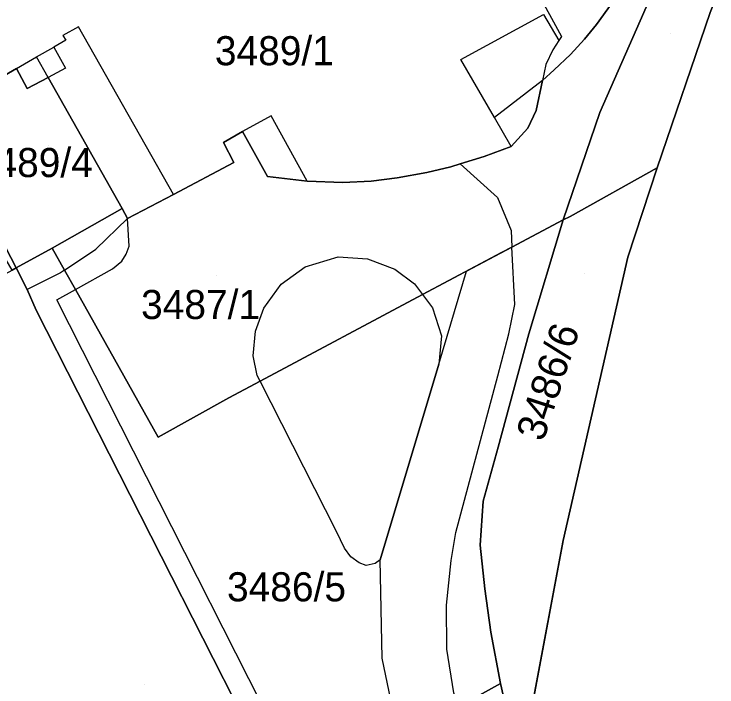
# Model space of a CAD drawing. Extents: x -264070 to -262271, y -1238894 to -1238141.
# Drawn here: x -262986.7 to -262938.38, y -1238376.5 to -1238330.23 of the extents above; entities that cross this region are included whole.
import ezdxf

# ---------------------------------------------------------------- set-up
doc = ezdxf.new("R2010")
doc.units = 0
for name, color, linetype in [('body_kn', 7, 'Continuous'), ('kladpar_druhypozemkov', 7, 'Continuous'), ('kladpar_hranice', 7, 'Continuous'), ('kladpar_parcelnecisla', 7, 'Continuous'), ('kladpar_plochy', 7, 'Continuous'), ('tarchy_linie', 7, 'Continuous'), ('zappar_hrandruhpozemk', 7, 'Continuous')]:
    doc.layers.add(name, color=color, linetype=linetype)

msp = doc.modelspace()

# ---------------------------------------------------------------- linework, layer by layer
at = {"layer": 'body_kn'}
for p, q in [((-262950.3, -1238330.26), (-262950.3, -1238330.26)), ((-262982.28, -1238331.1), (-262982.28, -1238331.1)), ((-262946.66, -1238330.95), (-262946.66, -1238330.95)), ((-262983.34, -1238331.7), (-262983.34, -1238331.7)), ((-262983.15, -1238332.03), (-262983.15, -1238332.03)), ((-262949.24, -1238332.04), (-262949.24, -1238332.04)), ((-262949.07, -1238331.78), (-262949.07, -1238331.78)), ((-262947.49, -1238331.96), (-262947.49, -1238331.96)), ((-262983.97, -1238332.51), (-262983.97, -1238332.51)), ((-262983.97, -1238332.51), (-262983.97, -1238332.51)), ((-262949.67, -1238332.69), (-262949.67, -1238332.69)), ((-262948.45, -1238333), (-262948.45, -1238333)), ((-262985.15, -1238333.18), (-262985.15, -1238333.18)), ((-262985.15, -1238333.18), (-262985.15, -1238333.18)), ((-262955.98, -1238333.36), (-262955.98, -1238333.36)), ((-262986.54, -1238333.98), (-262986.54, -1238333.98)), ((-262986.54, -1238333.98), (-262986.54, -1238333.98)), ((-262983.16, -1238333.95), (-262983.16, -1238333.95)), ((-262950.14, -1238333.69), (-262950.14, -1238333.69)), ((-262949.57, -1238334.07), (-262949.57, -1238334.07)), ((-262984.36, -1238334.59), (-262984.36, -1238334.59)), ((-262984.36, -1238334.59), (-262984.36, -1238334.59)), ((-262950.37, -1238334.79), (-262950.37, -1238334.79)), ((-262985.8, -1238335.35), (-262985.8, -1238335.35)), ((-262950.81, -1238336.87), (-262950.81, -1238336.87)), ((-262969.03, -1238337.22), (-262969.03, -1238337.22)), ((-262953.67, -1238337.35), (-262953.67, -1238337.35)), ((-262953.67, -1238337.35), (-262953.67, -1238337.35)), ((-262946.42, -1238336.99), (-262946.42, -1238336.99)), ((-262970.99, -1238338.3), (-262970.99, -1238338.3)), ((-262970.99, -1238338.3), (-262970.99, -1238338.3)), ((-262951.39, -1238338.07), (-262951.39, -1238338.07)), ((-262972.31, -1238339.06), (-262972.31, -1238339.06)), ((-262952.52, -1238339.33), (-262952.52, -1238339.33)), ((-262952.52, -1238339.33), (-262952.52, -1238339.33)), ((-262954.37, -1238340.02), (-262954.37, -1238340.02)), ((-262971.58, -1238340.44), (-262971.58, -1238340.44)), ((-262956.68, -1238340.73), (-262956.68, -1238340.73)), ((-262956.03, -1238340.53), (-262956.03, -1238340.53)), ((-262956.03, -1238340.53), (-262956.03, -1238340.53)), ((-262958.33, -1238341.12), (-262958.33, -1238341.12)), ((-262942.49, -1238340.81), (-262942.49, -1238340.81)), ((-262942.49, -1238340.81), (-262942.49, -1238340.81)), ((-262969.28, -1238341.39), (-262969.28, -1238341.39)), ((-262969.28, -1238341.39), (-262969.28, -1238341.39)), ((-262966.54, -1238341.72), (-262966.54, -1238341.72)), ((-262966.54, -1238341.72), (-262966.54, -1238341.72)), ((-262962.16, -1238341.72), (-262962.16, -1238341.72)), ((-262960.36, -1238341.49), (-262960.36, -1238341.49)), ((-262964.09, -1238341.81), (-262964.09, -1238341.81)), ((-262975.74, -1238342.63), (-262975.74, -1238342.63)), ((-262975.74, -1238342.63), (-262975.74, -1238342.63)), ((-262953.47, -1238342.84), (-262953.47, -1238342.84)), ((-262979.27, -1238343.6), (-262979.27, -1238343.6)), ((-262948.47, -1238344.14), (-262948.47, -1238344.14)), ((-262978.89, -1238344.29), (-262978.89, -1238344.29)), ((-262948.94, -1238344.39), (-262948.94, -1238344.39)), ((-262952.53, -1238345.12), (-262952.53, -1238345.12)), ((-262984.08, -1238346.33), (-262984.08, -1238346.33)), ((-262981.08, -1238346.4), (-262981.08, -1238346.4)), ((-262978.78, -1238346.19), (-262978.78, -1238346.19)), ((-262952.47, -1238346.25), (-262952.47, -1238346.25)), ((-262978.99, -1238346.73), (-262978.99, -1238346.73)), ((-262964.42, -1238346.93), (-262964.42, -1238346.93)), ((-262962.4, -1238347.06), (-262962.4, -1238347.06)), ((-262953.19, -1238346.63), (-262953.19, -1238346.63)), ((-262944.5, -1238346.95), (-262944.5, -1238346.95)), ((-262979.3, -1238347.21), (-262979.3, -1238347.21)), ((-262986.56, -1238347.69), (-262986.56, -1238347.69)), ((-262986.56, -1238347.69), (-262986.56, -1238347.69)), ((-262983.5, -1238348.03), (-262983.5, -1238348.03)), ((-262983.23, -1238347.85), (-262983.23, -1238347.85)), ((-262983.23, -1238347.85), (-262983.23, -1238347.85)), ((-262979.93, -1238347.74), (-262979.93, -1238347.74)), ((-262966.68, -1238347.62), (-262966.68, -1238347.62)), ((-262960.52, -1238347.78), (-262960.52, -1238347.78)), ((-262955.59, -1238347.91), (-262955.59, -1238347.91)), ((-262968.33, -1238348.8), (-262968.33, -1238348.8)), ((-262959.17, -1238348.79), (-262959.17, -1238348.79)), ((-262985.79, -1238349.18), (-262985.79, -1238349.18)), ((-262982.48, -1238349.18), (-262982.48, -1238349.18)), ((-262982.48, -1238349.18), (-262982.48, -1238349.18)), ((-262983.75, -1238349.89), (-262983.75, -1238349.89)), ((-262958.62, -1238349.52), (-262958.62, -1238349.52)), ((-262958.62, -1238349.52), (-262958.62, -1238349.52)), ((-262969.53, -1238350.46), (-262969.53, -1238350.46)), ((-262957.94, -1238350.42), (-262957.94, -1238350.42)), ((-262952.28, -1238350.21), (-262952.28, -1238350.21)), ((-262985.19, -1238350.59), (-262985.19, -1238350.59)), ((-262970.09, -1238352.04), (-262970.09, -1238352.04)), ((-262957.32, -1238352.36), (-262957.32, -1238352.36)), ((-262952.68, -1238352.22), (-262952.68, -1238352.22)), ((-262951.31, -1238352.22), (-262951.31, -1238352.22)), ((-262970.27, -1238353.73), (-262970.27, -1238353.73)), ((-262957.5, -1238354.31), (-262957.5, -1238354.31)), ((-262969.98, -1238355.08), (-262969.98, -1238355.08)), ((-262953.44, -1238355.11), (-262953.44, -1238355.11)), ((-262969.78, -1238355.47), (-262969.78, -1238355.47)), ((-262969.78, -1238355.47), (-262969.78, -1238355.47)), ((-262971.93, -1238356.61), (-262971.93, -1238356.61)), ((-262976.8, -1238359.32), (-262976.8, -1238359.32)), ((-262953.43, -1238360.01), (-262953.43, -1238360.01)), ((-262954.44, -1238363.72), (-262954.44, -1238363.72)), ((-262964.53, -1238365.81), (-262964.53, -1238365.81)), ((-262956.33, -1238365.87), (-262956.33, -1238365.87)), ((-262954.66, -1238366.74), (-262954.66, -1238366.74)), ((-262948.94, -1238366.42), (-262948.94, -1238366.42)), ((-262963.98, -1238366.95), (-262963.98, -1238366.95)), ((-262963.55, -1238367.55), (-262963.55, -1238367.55)), ((-262961.52, -1238367.76), (-262961.52, -1238367.76)), ((-262956.66, -1238367.8), (-262956.66, -1238367.8)), ((-262962.97, -1238367.97), (-262962.97, -1238367.97)), ((-262962.5, -1238368.15), (-262962.5, -1238368.15)), ((-262961.88, -1238368.02), (-262961.88, -1238368.02)), ((-262954.34, -1238369.75), (-262954.34, -1238369.75)), ((-262956.97, -1238370.87), (-262956.97, -1238370.87)), ((-262953.93, -1238372.72), (-262953.93, -1238372.72)), ((-262956.94, -1238373.91), (-262956.94, -1238373.91)), ((-262961.4, -1238374.51), (-262961.4, -1238374.51)), ((-262953.25, -1238376.26), (-262953.25, -1238376.26))]:
    msp.add_line(p, q, dxfattribs=at)
at = {"layer": 'kladpar_druhypozemkov'}
for p, q in [((-262941.55, -1238331.58), (-262941.55, -1238331.58)), ((-262967.92, -1238331.95), (-262967.92, -1238331.95)), ((-262984.32, -1238339.24), (-262984.32, -1238339.24)), ((-262972.8, -1238348.2), (-262972.8, -1238348.2)), ((-262947.49, -1238348.07), (-262947.49, -1238348.07)), ((-262967.02, -1238368.72), (-262967.02, -1238368.72)), ((-262977.71, -1238376.3), (-262977.71, -1238376.3))]:
    msp.add_line(p, q, dxfattribs=at)
at = {"layer": 'kladpar_hranice'}
for points in [[(-262938.08, -1238472.48), (-262944.09, -1238459.15), (-262946.12, -1238456.17), (-262958.52, -1238431.77), (-262957.85, -1238431.45), (-262953.86, -1238429.77), (-262952.34, -1238428.93), (-262952.76, -1238406.47), (-262952.55, -1238394.64), (-262952.41, -1238386.72), (-262952.37, -1238384.66), (-262951.84, -1238381.85), (-262948.94, -1238366.42), (-262944.5, -1238346.95), (-262942.49, -1238340.81), (-262938.85, -1238330.13), (-262935.17, -1238320.85), (-262926.88, -1238292.79), (-262923.23, -1238282.93), (-262919.35, -1238266.96), (-262916.31, -1238256.88), (-262915.44, -1238253.09), (-262898.67, -1238252.06)], [(-262929.23, -1238294.16), (-262926.88, -1238292.79), (-262935.17, -1238320.85), (-262938.85, -1238330.13), (-262942.49, -1238340.81), (-262948.47, -1238344.14), (-262948.94, -1238344.39), (-262946.42, -1238336.99), (-262940.47, -1238323.43), (-262939.36, -1238320.91), (-262936.85, -1238319.47), (-262929.23, -1238294.16)], [(-262970.3, -1238320.82), (-262973.45, -1238322.59), (-262974.46, -1238320.83), (-262977.3, -1238322.46), (-262976.78, -1238323.38), (-262976.44, -1238323.96), (-262984.84, -1238328.78), (-262985.65, -1238327.36), (-262990.28, -1238330.01), (-262987.64, -1238334.61), (-262986.54, -1238333.98), (-262985.8, -1238335.35), (-262984.36, -1238334.59), (-262979.27, -1238343.6), (-262984.08, -1238346.33), (-262986.56, -1238347.69), (-262994.98, -1238331.39), (-262971.7, -1238318.29), (-262970.3, -1238320.82)], [(-262940.47, -1238323.43), (-262946.42, -1238336.99), (-262948.94, -1238344.39), (-262952.47, -1238346.25), (-262953.19, -1238346.63), (-262958.62, -1238349.52), (-262969.78, -1238355.47), (-262971.93, -1238356.61), (-262976.8, -1238359.32), (-262982.48, -1238349.18), (-262983.23, -1238347.85), (-262984.08, -1238346.33), (-262979.27, -1238343.6), (-262978.89, -1238344.29), (-262975.74, -1238342.63), (-262971.58, -1238340.44), (-262972.31, -1238339.06), (-262970.99, -1238338.3)], [(-262970.99, -1238338.3), (-262969.28, -1238341.39), (-262966.54, -1238341.72), (-262964.09, -1238341.81), (-262962.16, -1238341.72), (-262960.36, -1238341.49), (-262958.33, -1238341.12), (-262956.68, -1238340.73), (-262956.03, -1238340.53), (-262954.37, -1238340.02), (-262952.52, -1238339.33), (-262951.39, -1238338.07), (-262950.81, -1238336.87), (-262950.37, -1238334.79), (-262949.57, -1238334.07), (-262948.45, -1238333), (-262947.49, -1238331.96), (-262946.66, -1238330.95), (-262945.57, -1238329.45)], [(-262945.57, -1238329.45), (-262946.66, -1238330.95), (-262947.49, -1238331.96), (-262948.45, -1238333), (-262949.57, -1238334.07), (-262950.37, -1238334.79), (-262950.81, -1238336.87), (-262951.39, -1238338.07), (-262952.52, -1238339.33), (-262954.37, -1238340.02), (-262956.03, -1238340.53), (-262956.68, -1238340.73), (-262958.33, -1238341.12), (-262960.36, -1238341.49), (-262962.16, -1238341.72), (-262964.09, -1238341.81), (-262966.54, -1238341.72), (-262969.28, -1238341.39)], [(-262969.28, -1238341.39), (-262970.99, -1238338.3), (-262972.31, -1238339.06), (-262971.58, -1238340.44), (-262975.74, -1238342.63), (-262978.89, -1238344.29), (-262979.27, -1238343.6), (-262984.36, -1238334.59), (-262985.8, -1238335.35), (-262986.54, -1238333.98), (-262987.64, -1238334.61), (-262990.28, -1238330.01)], [(-262996.06, -1238332), (-262994.98, -1238331.39), (-262986.56, -1238347.69), (-262986.84, -1238347.85), (-262996.06, -1238332)], [(-262942.49, -1238340.81), (-262944.5, -1238346.95), (-262948.94, -1238366.42), (-262951.84, -1238381.85), (-262952.73, -1238378.57), (-262953.25, -1238376.26), (-262953.93, -1238372.72), (-262954.34, -1238369.75), (-262954.66, -1238366.74), (-262954.44, -1238363.72), (-262953.43, -1238360.01), (-262951.31, -1238352.22), (-262948.94, -1238344.39), (-262948.47, -1238344.14), (-262942.49, -1238340.81)], [(-262986.56, -1238347.69), (-262984.08, -1238346.33), (-262983.23, -1238347.85), (-262982.48, -1238349.18), (-262976.8, -1238359.32), (-262971.93, -1238356.61), (-262969.78, -1238355.47), (-262958.62, -1238349.52), (-262953.19, -1238346.63), (-262952.47, -1238346.25), (-262948.94, -1238344.39), (-262951.31, -1238352.22), (-262953.43, -1238360.01), (-262954.44, -1238363.72), (-262954.66, -1238366.74), (-262954.34, -1238369.75), (-262953.93, -1238372.72), (-262953.25, -1238376.26), (-262956.19, -1238377.89)], [(-262951.84, -1238381.85), (-262952.37, -1238384.66), (-262952.41, -1238386.72), (-262952.55, -1238394.64), (-262952.76, -1238406.47), (-262952.34, -1238428.93), (-262953.86, -1238429.77), (-262957.85, -1238431.45), (-262968.09, -1238412.47), (-262980.46, -1238391.76), (-263001.91, -1238356.1), (-262986.84, -1238347.85), (-262986.56, -1238347.69), (-262985.79, -1238349.18), (-262985.19, -1238350.59), (-262968, -1238384.43), (-262966.63, -1238383.67), (-262962.62, -1238381.45), (-262956.19, -1238377.89), (-262953.25, -1238376.26), (-262952.73, -1238378.57), (-262951.84, -1238381.85)], [(-262968, -1238384.43), (-262985.19, -1238350.59), (-262985.79, -1238349.18), (-262986.56, -1238347.69)]]:
    msp.add_lwpolyline(points, dxfattribs=at)
at = {"layer": 'kladpar_plochy'}
for p, q in [((-262942.49, -1238340.81), (-262938.85, -1238330.13)), ((-262944.5, -1238346.95), (-262942.49, -1238340.81)), ((-262948.94, -1238366.42), (-262944.5, -1238346.95)), ((-262951.84, -1238381.85), (-262948.94, -1238366.42))]:
    msp.add_line(p, q, dxfattribs=at)
for points in [[(-262929.23, -1238294.16), (-262926.88, -1238292.79), (-262935.17, -1238320.85), (-262938.85, -1238330.13), (-262942.49, -1238340.81), (-262948.47, -1238344.14), (-262948.94, -1238344.39), (-262946.42, -1238336.99), (-262940.47, -1238323.43), (-262939.36, -1238320.91), (-262936.85, -1238319.47)], [(-262970.3, -1238320.82), (-262973.45, -1238322.59), (-262974.46, -1238320.83), (-262977.3, -1238322.46), (-262976.78, -1238323.38), (-262976.44, -1238323.96), (-262984.84, -1238328.78), (-262985.65, -1238327.36), (-262990.28, -1238330.01), (-262987.64, -1238334.61), (-262986.54, -1238333.98), (-262985.8, -1238335.35), (-262984.36, -1238334.59), (-262979.27, -1238343.6), (-262984.08, -1238346.33), (-262986.56, -1238347.69), (-262994.98, -1238331.39), (-262971.7, -1238318.29)], [(-262996.06, -1238332), (-262994.98, -1238331.39), (-262986.56, -1238347.69), (-262986.84, -1238347.85)], [(-262942.49, -1238340.81), (-262944.5, -1238346.95), (-262948.94, -1238366.42), (-262951.84, -1238381.85), (-262952.73, -1238378.57), (-262953.25, -1238376.26), (-262953.93, -1238372.72), (-262954.34, -1238369.75), (-262954.66, -1238366.74), (-262954.44, -1238363.72), (-262953.43, -1238360.01), (-262951.31, -1238352.22), (-262948.94, -1238344.39), (-262948.47, -1238344.14)], [(-262986.56, -1238347.69), (-262984.08, -1238346.33), (-262983.23, -1238347.85), (-262982.48, -1238349.18), (-262976.8, -1238359.32), (-262971.93, -1238356.61), (-262969.78, -1238355.47), (-262958.62, -1238349.52), (-262953.19, -1238346.63), (-262952.47, -1238346.25), (-262948.94, -1238344.39), (-262951.31, -1238352.22), (-262953.43, -1238360.01), (-262954.44, -1238363.72), (-262954.66, -1238366.74), (-262954.34, -1238369.75), (-262953.93, -1238372.72), (-262953.25, -1238376.26), (-262956.19, -1238377.89), (-262962.62, -1238381.45), (-262966.63, -1238383.67), (-262968, -1238384.43), (-262985.19, -1238350.59), (-262985.79, -1238349.18)], [(-262951.84, -1238381.85), (-262952.37, -1238384.66), (-262952.41, -1238386.72), (-262952.55, -1238394.64), (-262952.76, -1238406.47), (-262952.34, -1238428.93), (-262953.86, -1238429.77), (-262957.85, -1238431.45), (-262968.09, -1238412.47), (-262980.46, -1238391.76), (-263001.91, -1238356.1), (-262986.84, -1238347.85), (-262986.56, -1238347.69), (-262985.79, -1238349.18), (-262985.19, -1238350.59), (-262968, -1238384.43), (-262966.63, -1238383.67), (-262962.62, -1238381.45), (-262956.19, -1238377.89), (-262953.25, -1238376.26), (-262952.73, -1238378.57)]]:
    msp.add_lwpolyline(points, close=True, dxfattribs=at)
for points in [[(-262940.47, -1238323.43), (-262946.42, -1238336.99), (-262948.94, -1238344.39), (-262952.47, -1238346.25), (-262953.19, -1238346.63), (-262958.62, -1238349.52), (-262969.78, -1238355.47), (-262971.93, -1238356.61), (-262976.8, -1238359.32), (-262982.48, -1238349.18), (-262983.23, -1238347.85), (-262984.08, -1238346.33), (-262979.27, -1238343.6), (-262978.89, -1238344.29), (-262975.74, -1238342.63), (-262971.58, -1238340.44), (-262972.31, -1238339.06), (-262970.99, -1238338.3), (-262969.28, -1238341.39), (-262966.54, -1238341.72), (-262964.09, -1238341.81), (-262962.16, -1238341.72), (-262960.36, -1238341.49), (-262958.33, -1238341.12), (-262956.68, -1238340.73), (-262956.03, -1238340.53), (-262954.37, -1238340.02), (-262952.52, -1238339.33), (-262951.39, -1238338.07), (-262950.81, -1238336.87), (-262950.37, -1238334.79), (-262949.57, -1238334.07), (-262948.45, -1238333), (-262947.49, -1238331.96), (-262946.66, -1238330.95), (-262945.57, -1238329.45)], [(-262945.57, -1238329.45), (-262946.66, -1238330.95), (-262947.49, -1238331.96), (-262948.45, -1238333), (-262949.57, -1238334.07), (-262950.37, -1238334.79), (-262950.81, -1238336.87), (-262951.39, -1238338.07), (-262952.52, -1238339.33), (-262954.37, -1238340.02), (-262956.03, -1238340.53), (-262956.68, -1238340.73), (-262958.33, -1238341.12), (-262960.36, -1238341.49), (-262962.16, -1238341.72), (-262964.09, -1238341.81), (-262966.54, -1238341.72), (-262969.28, -1238341.39), (-262970.99, -1238338.3), (-262972.31, -1238339.06), (-262971.58, -1238340.44), (-262975.74, -1238342.63), (-262978.89, -1238344.29), (-262979.27, -1238343.6), (-262984.36, -1238334.59), (-262985.8, -1238335.35), (-262986.54, -1238333.98), (-262987.64, -1238334.61)]]:
    msp.add_lwpolyline(points, dxfattribs=at)
at = {"layer": 'tarchy_linie'}
msp.add_lwpolyline([(-262960.23, -1238380.13), (-262961.4, -1238374.51), (-262961.52, -1238367.76), (-262957.5, -1238354.31), (-262955.59, -1238347.91), (-262952.47, -1238346.25), (-262948.94, -1238344.39), (-262951.31, -1238352.22), (-262953.43, -1238360.01), (-262954.44, -1238363.72), (-262954.66, -1238366.74), (-262954.34, -1238369.75), (-262953.93, -1238372.72), (-262953.25, -1238376.26), (-262956.19, -1238377.89), (-262960.23, -1238380.13)], dxfattribs=at)
at = {"layer": 'zappar_hrandruhpozemk'}
for p, q in [((-262975.74, -1238342.63), (-262982.28, -1238331.1)), ((-262985.15, -1238333.18), (-262983.97, -1238332.51)), ((-262983.97, -1238332.51), (-262983.16, -1238333.95)), ((-262986.54, -1238333.98), (-262985.15, -1238333.18)), ((-262984.36, -1238334.59), (-262985.15, -1238333.18)), ((-262953.67, -1238337.35), (-262955.98, -1238333.36)), ((-262983.16, -1238333.95), (-262984.36, -1238334.59)), ((-262969.03, -1238337.22), (-262970.99, -1238338.3)), ((-262966.54, -1238341.72), (-262969.03, -1238337.22)), ((-262952.52, -1238339.33), (-262953.67, -1238337.35)), ((-262956.03, -1238340.53), (-262953.47, -1238342.84)), ((-262953.47, -1238342.84), (-262952.53, -1238345.12)), ((-262981.08, -1238346.4), (-262978.89, -1238344.29)), ((-262952.53, -1238345.12), (-262952.47, -1238346.25)), ((-262983.23, -1238347.85), (-262981.08, -1238346.4)), ((-262983.5, -1238348.03), (-262985.79, -1238349.18)), ((-262983.23, -1238347.85), (-262983.5, -1238348.03)), ((-262982.48, -1238349.18), (-262979.93, -1238347.74)), ((-262968.33, -1238348.8), (-262966.68, -1238347.62)), ((-262983.75, -1238349.89), (-262982.48, -1238349.18)), ((-262966.63, -1238383.67), (-262983.75, -1238349.89)), ((-262956.33, -1238365.87), (-262953.44, -1238355.11)), ((-262964.53, -1238365.81), (-262969.78, -1238355.47))]:
    msp.add_line(p, q, dxfattribs=at)
for points in [[(-262950.84, -1238328.52), (-262949.07, -1238331.78), (-262949.24, -1238332.04)], [(-262955.98, -1238333.36), (-262950.3, -1238330.26), (-262949.24, -1238332.04), (-262949.67, -1238332.69), (-262950.14, -1238333.69), (-262950.37, -1238334.79), (-262953.67, -1238337.35)], [(-262982.28, -1238331.1), (-262983.34, -1238331.7), (-262983.15, -1238332.03), (-262983.97, -1238332.51)], [(-262979.93, -1238347.74), (-262979.3, -1238347.21), (-262978.99, -1238346.73), (-262978.78, -1238346.19), (-262978.89, -1238344.29)], [(-262953.44, -1238355.11), (-262952.68, -1238352.22), (-262952.28, -1238350.21), (-262952.47, -1238346.25)], [(-262966.68, -1238347.62), (-262964.42, -1238346.93), (-262962.4, -1238347.06), (-262960.52, -1238347.78), (-262959.17, -1238348.79), (-262958.62, -1238349.52)], [(-262969.78, -1238355.47), (-262969.98, -1238355.08), (-262970.27, -1238353.73), (-262970.09, -1238352.04), (-262969.53, -1238350.46), (-262968.33, -1238348.8)], [(-262958.62, -1238349.52), (-262957.94, -1238350.42), (-262957.32, -1238352.36), (-262957.5, -1238354.31), (-262961.52, -1238367.76), (-262961.88, -1238368.02), (-262962.5, -1238368.15), (-262962.97, -1238367.97), (-262963.55, -1238367.55), (-262963.98, -1238366.95), (-262964.53, -1238365.81)], [(-262956.19, -1238377.89), (-262956.47, -1238376.91), (-262956.94, -1238373.91), (-262956.97, -1238370.87), (-262956.66, -1238367.8), (-262956.33, -1238365.87)]]:
    msp.add_lwpolyline(points, dxfattribs=at)

# ---------------------------------------------------------------- texts
at = {"layer": 'kladpar_parcelnecisla'}
for s, p in [('3489/1', (-262972.894, -1238333.75)), ('3489/4', (-262989.464, -1238341.44)), ('3487/1', (-262977.967, -1238351.2)), ('3486/5', (-262972.059, -1238370.61))]:
    msp.add_text(s, height=2, dxfattribs=at).set_placement(p)
msp.add_text('3486/6', height=2, rotation=72, dxfattribs=at).set_placement((-262950.319, -1238359.699))

doc.saveas('drawing.dxf')
